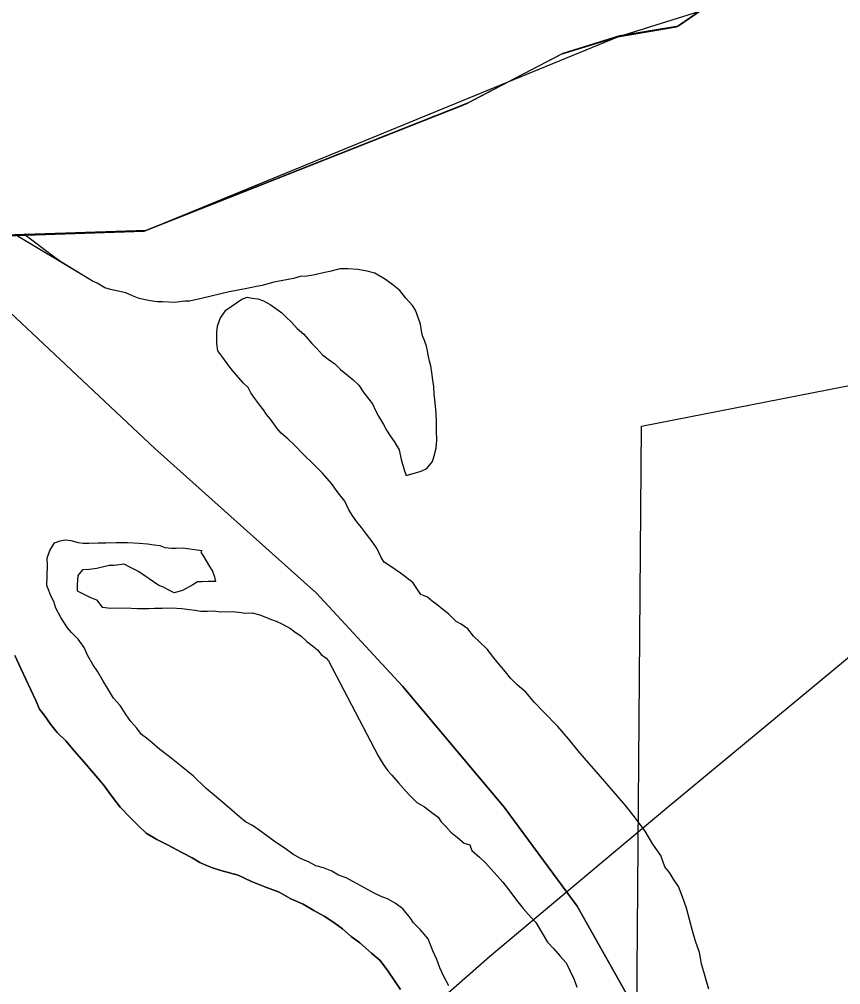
# Model space of a CAD drawing. Extents: x 2010165 to 2382125, y 1060529 to 1407316.
# Drawn here: x 2150373 to 2152111, y 1270596 to 1272638 of the extents above; entities that cross this region are included whole.
import ezdxf

# ---------------------------------------------------------------- set-up
doc = ezdxf.new("R2010")
doc.units = 0
for name, color, linetype in [('GM_X_Corporation', 7, 'Continuous'), ('GM_X_County', 7, 'Continuous'), ('GM_X_Major_Lake', 7, 'Continuous'), ('GM_X_Major_River', 7, 'Continuous'), ('GM_X_Section', 7, 'Continuous'), ('GM_X_US_Route', 7, 'Continuous')]:
    doc.layers.add(name, color=color, linetype=linetype)

msp = doc.modelspace()

# ---------------------------------------------------------------- linework, layer by layer
at = {"layer": 'GM_X_Corporation'}
for points in [[(2151679.4, 1270537.7), (2151553, 1270761.7), (2151398.8, 1270971.1), (2151183.6, 1271227.4), (2151001.5, 1271424.2), (2150659.3, 1271730.1), (2150069.7, 1272284), (2150344.4, 1272179.9), (2150637.1, 1272189.8), (2151639.4, 1272601.2), (2152087.8, 1272742.5)], [(2149164.1, 1272044), (2149292.1, 1272095), (2149402, 1272163.9), (2149548.3, 1272182.9), (2149682.4, 1272229.8), (2149778, 1272350.8), (2149876.2, 1272357.4), (2150069.7, 1272284), (2150659.3, 1271730.1), (2151001.5, 1271424.2), (2151183.6, 1271227.4), (2151398.8, 1270971.1), (2151553, 1270761.7), (2151679.4, 1270537.7)]]:
    msp.add_lwpolyline(points, dxfattribs=at)
at = {"layer": 'GM_X_County'}
msp.add_lwpolyline([(2149164.1, 1272044), (2149292.1, 1272095), (2149402, 1272163.9), (2149548.3, 1272182.9), (2149682.4, 1272229.8), (2149778, 1272350.8), (2149876.2, 1272357.4), (2150344.4, 1272179.9), (2150637.1, 1272189.8), (2151317.3, 1272458.8), (2151519.3, 1272564.4), (2151639.4, 1272601.2), (2151763.6, 1272622.1), (2151891.4, 1272711.1)], dxfattribs=at)
at = {"layer": 'GM_X_Major_Lake'}
for points in [[(2150363.5, 1272182.9), (2150641.4, 1272192.3), (2151321.6, 1272461.4), (2151523.6, 1272566.9), (2151643.7, 1272603.8), (2151767.9, 1272624.6), (2151895.7, 1272713.7), (2152092.1, 1272745), (2152533.1, 1272763.9), (2152691, 1272853.1), (2152878.9, 1272950.6), (2153541.5, 1273149.3), (2153715.7, 1273198.5), (2153831.8, 1273229.3), (2153933.7, 1273300.2), (2154117.9, 1273339.4), (2156664.2, 1274091.5), (2156948.6, 1274155.5), (2157628.5, 1274109.6)], [(2149168.4, 1272046.6), (2149296.4, 1272097.5), (2149406.3, 1272166.4), (2149552.6, 1272185.4), (2149686.7, 1272232.4), (2149782.3, 1272353.3), (2149880.5, 1272360), (2150348.7, 1272182.4), (2150641.4, 1272192.3), (2151321.6, 1272461.4), (2151523.6, 1272566.9), (2151643.7, 1272603.8), (2151767.9, 1272624.6), (2151895.7, 1272713.7)]]:
    msp.add_lwpolyline(points, dxfattribs=at)
at = {"layer": 'GM_X_Major_River'}
for points in [[(2151252.8, 1271826.9), (2151250.5, 1271845), (2151250.2, 1271861), (2151247.9, 1271875), (2151245.6, 1271891), (2151243.3, 1271905), (2151241.1, 1271915), (2151238.9, 1271925), (2151236.7, 1271937), (2151234.5, 1271947), (2151230.3, 1271959), (2151226.1, 1271968.9), (2151223.9, 1271978.9), (2151221.6, 1271992.9), (2151217.4, 1272004.9), (2151211, 1272022.8), (2151204.8, 1272032.7), (2151190.5, 1272048.5), (2151178.2, 1272064.3), (2151163.9, 1272076.1), (2151147.6, 1272087.8), (2151125.3, 1272101.4), (2151109.2, 1272105.1), (2151089, 1272108.8), (2151068.9, 1272110.4), (2151050.9, 1272110.1), (2151032.9, 1272105.7), (2151012.9, 1272101.3), (2150994.9, 1272096.9), (2150980.9, 1272094.6), (2150966.9, 1272094.4), (2150952.9, 1272090.1), (2150918.9, 1272083.4), (2150908.9, 1272081.2), (2150887, 1272074.8), (2150875, 1272072.6), (2150861, 1272070.3), (2150829, 1272063.7), (2150817, 1272061.4), (2150799, 1272057.1), (2150761, 1272048.3), (2150733.1, 1272041.8), (2150723, 1272041.6), (2150701, 1272039.1), (2150676.9, 1272040.7), (2150664.9, 1272040.4), (2150654.8, 1272042.2), (2150642.7, 1272044), (2150626.6, 1272047.7), (2150612.4, 1272053.5), (2150598.3, 1272059.2), (2150582.2, 1272062.9), (2150566, 1272066.6), (2150553.9, 1272070.4), (2150537.7, 1272080.1), (2150527.6, 1272084), (2150509.3, 1272095.7), (2150363.5, 1272182.9)], [(2151252.8, 1271826.9), (2151250.5, 1271845), (2151250.2, 1271861), (2151247.9, 1271875), (2151245.6, 1271891), (2151243.3, 1271905), (2151241.1, 1271915), (2151238.9, 1271925), (2151236.7, 1271937), (2151234.5, 1271947), (2151230.3, 1271959), (2151226.1, 1271968.9), (2151223.9, 1271978.9), (2151221.6, 1271992.9), (2151217.4, 1272004.9), (2151211, 1272022.8), (2151204.8, 1272032.7), (2151190.5, 1272048.5), (2151178.2, 1272064.3), (2151163.9, 1272076.1), (2151147.6, 1272087.8), (2151125.3, 1272101.4), (2151109.2, 1272105.1), (2151089, 1272108.8), (2151068.9, 1272110.4), (2151050.9, 1272110.1), (2151032.9, 1272105.7), (2151012.9, 1272101.3), (2150994.9, 1272096.9), (2150980.9, 1272094.6), (2150966.9, 1272094.4), (2150952.9, 1272090.1), (2150918.9, 1272083.4), (2150908.9, 1272081.2), (2150887, 1272074.8), (2150875, 1272072.6), (2150861, 1272070.3), (2150829, 1272063.7), (2150817, 1272061.4), (2150799, 1272057.1), (2150761, 1272048.3), (2150733.1, 1272041.8), (2150723, 1272041.6), (2150701, 1272039.1), (2150676.9, 1272040.7), (2150664.9, 1272040.4), (2150654.8, 1272042.2), (2150642.7, 1272044), (2150626.6, 1272047.7), (2150612.4, 1272053.5), (2150598.3, 1272059.2), (2150582.2, 1272062.9), (2150566, 1272066.6), (2150553.9, 1272070.4), (2150537.7, 1272080.1), (2150527.6, 1272084), (2150509.3, 1272095.7), (2150493.1, 1272105.4), (2150476.8, 1272115.1), (2150458.6, 1272126.8), (2150442.3, 1272138.5), (2150382.3, 1272183.6)], [(2151401.8, 1271257.9), (2151389.5, 1271271.7), (2151377.2, 1271287.5), (2151362.8, 1271305.3), (2151346.5, 1271321), (2151334.2, 1271332.8), (2151321.9, 1271348.7), (2151307.6, 1271358.4), (2151297.5, 1271364.3), (2151281.2, 1271380), (2151268.9, 1271389.8), (2151256.7, 1271399.6), (2151246.5, 1271407.4), (2151236.4, 1271415.3), (2151222.2, 1271421), (2151205.7, 1271446.8), (2151179.2, 1271466.3), (2151156.8, 1271482), (2151144.7, 1271489.8), (2151138.5, 1271499.7), (2151130.1, 1271517.6), (2151119.8, 1271533.4), (2151107.4, 1271549.2), (2151097.2, 1271563.1), (2151086.9, 1271574.9), (2151078.6, 1271586.8), (2151070.4, 1271600.7), (2151062, 1271618.6), (2151047.6, 1271636.4), (2151033.2, 1271656.2), (2151014.7, 1271677.9), (2150994.3, 1271697.6), (2150973.9, 1271717.3), (2150955.5, 1271737), (2150941.1, 1271750.8), (2150926.9, 1271762.5), (2150918.7, 1271772.4), (2150904.3, 1271792.2), (2150896.1, 1271802.1), (2150889.8, 1271812), (2150881.6, 1271821.8), (2150871.3, 1271835.7), (2150863.1, 1271847.6), (2150856.9, 1271859.5), (2150846.6, 1271869.3), (2150832.3, 1271885.1), (2150824.1, 1271895), (2150815.9, 1271904.9), (2150803.5, 1271922.7), (2150793.2, 1271936.5), (2150790.9, 1271952.6), (2150790.7, 1271966.6), (2150790.5, 1271976.6), (2150792.2, 1271988.7), (2150798, 1272004.9), (2150809.7, 1272023.1), (2150843.4, 1272045.9), (2150855.3, 1272050.1), (2150865.4, 1272048.3), (2150877.5, 1272046.5), (2150889.6, 1272042.7), (2150903.8, 1272035), (2150918, 1272025.2), (2150928.2, 1272017.4), (2150938.4, 1272007.6), (2150948.6, 1271997.7), (2150960.9, 1271983.9), (2150975.2, 1271972.1), (2150983.4, 1271962.3), (2150991.6, 1271952.4), (2151001.8, 1271942.6), (2151014.1, 1271928.7), (2151026.3, 1271918.9), (2151040.6, 1271909.2), (2151052.8, 1271897.4), (2151067.1, 1271885.6), (2151079.3, 1271875.8), (2151091.6, 1271864), (2151101.9, 1271848.1), (2151112.2, 1271834.3), (2151120.4, 1271824.4), (2151126.7, 1271810.5), (2151132.9, 1271798.6), (2151143.3, 1271780.7), (2151149.5, 1271768.8), (2151157.8, 1271756.9), (2151166, 1271745), (2151176.4, 1271727.2), (2151180.8, 1271707.2), (2151187.2, 1271685.2), (2151191.4, 1271673.3), (2151223.4, 1271681.9), (2151235.3, 1271688.1), (2151247.1, 1271702.4), (2151250.9, 1271714.5), (2151254.6, 1271730.7), (2151256.3, 1271748.8), (2151255.9, 1271766.8), (2151255.6, 1271784.9), (2151255.2, 1271804.9), (2151252.8, 1271826.9)], [(2151401.8, 1271257.9), (2151389.5, 1271271.7), (2151377.2, 1271287.5), (2151362.8, 1271305.3), (2151346.5, 1271321), (2151334.2, 1271332.8), (2151321.9, 1271348.7), (2151307.6, 1271358.4), (2151297.5, 1271364.3), (2151281.2, 1271380), (2151268.9, 1271389.8), (2151256.7, 1271399.6), (2151246.5, 1271407.4), (2151236.4, 1271415.3), (2151222.2, 1271421), (2151205.7, 1271446.8), (2151179.2, 1271466.3), (2151156.8, 1271482), (2151144.7, 1271489.8), (2151138.5, 1271499.7), (2151130.1, 1271517.6), (2151119.8, 1271533.4), (2151107.4, 1271549.2), (2151097.2, 1271563.1), (2151086.9, 1271574.9), (2151078.6, 1271586.8), (2151070.4, 1271600.7), (2151062, 1271618.6), (2151047.6, 1271636.4), (2151033.2, 1271656.2), (2151014.7, 1271677.9), (2150994.3, 1271697.6), (2150973.9, 1271717.3), (2150955.5, 1271737), (2150941.1, 1271750.8), (2150926.9, 1271762.5), (2150918.7, 1271772.4), (2150904.3, 1271792.2), (2150896.1, 1271802.1), (2150889.8, 1271812), (2150881.6, 1271821.8), (2150871.3, 1271835.7), (2150863.1, 1271847.6), (2150856.9, 1271859.5), (2150846.6, 1271869.3), (2150832.3, 1271885.1), (2150824.1, 1271895), (2150815.9, 1271904.9), (2150803.5, 1271922.7), (2150793.2, 1271936.5), (2150790.9, 1271952.6), (2150790.7, 1271966.6), (2150790.5, 1271976.6), (2150792.2, 1271988.7), (2150798, 1272004.9), (2150809.7, 1272023.1), (2150843.4, 1272045.9), (2150855.3, 1272050.1), (2150865.4, 1272048.3), (2150877.5, 1272046.5), (2150889.6, 1272042.7), (2150903.8, 1272035), (2150918, 1272025.2), (2150928.2, 1272017.4), (2150938.4, 1272007.6), (2150948.6, 1271997.7), (2150960.9, 1271983.9), (2150975.2, 1271972.1), (2150983.4, 1271962.3), (2150991.6, 1271952.4), (2151001.8, 1271942.6), (2151014.1, 1271928.7), (2151026.3, 1271918.9), (2151040.6, 1271909.2), (2151052.8, 1271897.4), (2151067.1, 1271885.6), (2151079.3, 1271875.8), (2151091.6, 1271864), (2151101.9, 1271848.1), (2151112.2, 1271834.3), (2151120.4, 1271824.4), (2151126.7, 1271810.5), (2151132.9, 1271798.6), (2151143.3, 1271780.7), (2151149.5, 1271768.8), (2151157.8, 1271756.9), (2151166, 1271745), (2151176.4, 1271727.2), (2151180.8, 1271707.2), (2151187.2, 1271685.2), (2151191.4, 1271673.3), (2151223.4, 1271681.9), (2151235.3, 1271688.1), (2151247.1, 1271702.4), (2151250.9, 1271714.5), (2151254.6, 1271730.7), (2151256.3, 1271748.8), (2151255.9, 1271766.8), (2151255.6, 1271784.9), (2151255.2, 1271804.9), (2151252.8, 1271826.9)], [(2150549.3, 1271239.6), (2150538.9, 1271257.4), (2150528.6, 1271273.3), (2150518.2, 1271291.1), (2150509.8, 1271309), (2150497.5, 1271326.8), (2150483.2, 1271340.6), (2150474.9, 1271350.5), (2150468.7, 1271360.4), (2150460.5, 1271372.3), (2150450.1, 1271392.2), (2150445.8, 1271406.1), (2150439.6, 1271418.1), (2150435.3, 1271430), (2150431.1, 1271440), (2150432.4, 1271482.1), (2150432.1, 1271498.2), (2150437.8, 1271514.3), (2150447.5, 1271530.6), (2150459.5, 1271534.8), (2150469.5, 1271537), (2150481.6, 1271535.2), (2150497.7, 1271531.5), (2150507.8, 1271529.7), (2150519.8, 1271530), (2150539.9, 1271530.3), (2150555.9, 1271530.6), (2150578, 1271531.1), (2150602, 1271531.5), (2150626.2, 1271530), (2150644.2, 1271528.3), (2150658.3, 1271526.6), (2150670.4, 1271524.8), (2150680.5, 1271521), (2150694.6, 1271519.3), (2150704.6, 1271519.4), (2150718.7, 1271519.7), (2150758.9, 1271514.5)], [(2150549.3, 1271239.6), (2150538.9, 1271257.4), (2150528.6, 1271273.3), (2150518.2, 1271291.1), (2150509.8, 1271309), (2150497.5, 1271326.8), (2150483.2, 1271340.6), (2150474.9, 1271350.5), (2150468.7, 1271360.4), (2150460.5, 1271372.3), (2150450.1, 1271392.2), (2150445.8, 1271406.1), (2150439.6, 1271418.1), (2150435.3, 1271430), (2150431.1, 1271440), (2150432.4, 1271482.1), (2150432.1, 1271498.2), (2150437.8, 1271514.3), (2150447.5, 1271530.6), (2150459.5, 1271534.8), (2150469.5, 1271537), (2150481.6, 1271535.2), (2150497.7, 1271531.5), (2150507.8, 1271529.7), (2150519.8, 1271530), (2150539.9, 1271530.3), (2150555.9, 1271530.6), (2150578, 1271531.1), (2150602, 1271531.5), (2150626.2, 1271530), (2150644.2, 1271528.3), (2150658.3, 1271526.6), (2150670.4, 1271524.8), (2150680.5, 1271521), (2150694.6, 1271519.3), (2150704.6, 1271519.4), (2150718.7, 1271519.7), (2150758.9, 1271514.5)], [(2150758.9, 1271514.5), (2150757, 1271510.4), (2150761.1, 1271504.5), (2150775.6, 1271480.7), (2150781.8, 1271470.8), (2150786, 1271458.8), (2150788.2, 1271448.8), (2150772.2, 1271448.5), (2150760.1, 1271448.3), (2150750.1, 1271448.1), (2150740.2, 1271441.9), (2150718.3, 1271429.4), (2150700.3, 1271425.1), (2150688.2, 1271430.8), (2150678.1, 1271436.7), (2150667.9, 1271440.5), (2150625.3, 1271469.8), (2150607, 1271479.4), (2150594.9, 1271485.2), (2150572.8, 1271482.8), (2150562.8, 1271482.6), (2150536.8, 1271476.1), (2150520.8, 1271473.8), (2150506.8, 1271473.5), (2150497, 1271461.3), (2150495.3, 1271441.2), (2150495.6, 1271429.2), (2150521.9, 1271415.6), (2150536.1, 1271409.9), (2150548.4, 1271394.1), (2150566.5, 1271392.4), (2150596.6, 1271393), (2150622.7, 1271391.5), (2150646.8, 1271391.9), (2150658.8, 1271392.1), (2150674.9, 1271392.5), (2150694.9, 1271392.8), (2150717, 1271391.3), (2150733.1, 1271389.6), (2150745.2, 1271387.8), (2150757.3, 1271386), (2150771.3, 1271386.3), (2150783.3, 1271386.5), (2150799.4, 1271384.8), (2150823.5, 1271385.3), (2150837.6, 1271383.5), (2150851.7, 1271381.8), (2150865.7, 1271382.1), (2150881.8, 1271378.4), (2150904.1, 1271368.8), (2150916.2, 1271365), (2150928.3, 1271359.2), (2150946.6, 1271349.5), (2150956.8, 1271341.7), (2150968.9, 1271333.9), (2150981.2, 1271322.1), (2150993.4, 1271312.3), (2151003.6, 1271304.4), (2151011.8, 1271294.6), (2151022, 1271286.7), (2151026.9, 1271280.8)], [(2150758.9, 1271514.5), (2150757, 1271510.4), (2150761.1, 1271504.5), (2150775.6, 1271480.7), (2150781.8, 1271470.8), (2150786, 1271458.8), (2150788.2, 1271448.8), (2150772.2, 1271448.5), (2150760.1, 1271448.3), (2150750.1, 1271448.1), (2150740.2, 1271441.9), (2150718.3, 1271429.4), (2150700.3, 1271425.1), (2150688.2, 1271430.8), (2150678.1, 1271436.7), (2150667.9, 1271440.5), (2150625.3, 1271469.8), (2150607, 1271479.4), (2150594.9, 1271485.2), (2150572.8, 1271482.8), (2150562.8, 1271482.6), (2150536.8, 1271476.1), (2150520.8, 1271473.8), (2150506.8, 1271473.5), (2150497, 1271461.3), (2150495.3, 1271441.2), (2150495.6, 1271429.2), (2150521.9, 1271415.6), (2150536.1, 1271409.9), (2150548.4, 1271394.1), (2150566.5, 1271392.4), (2150596.6, 1271393), (2150622.7, 1271391.5), (2150646.8, 1271391.9), (2150658.8, 1271392.1), (2150674.9, 1271392.5), (2150694.9, 1271392.8), (2150717, 1271391.3), (2150733.1, 1271389.6), (2150745.2, 1271387.8), (2150757.3, 1271386), (2150771.3, 1271386.3), (2150783.3, 1271386.5), (2150799.4, 1271384.8), (2150823.5, 1271385.3), (2150837.6, 1271383.5), (2150851.7, 1271381.8), (2150865.7, 1271382.1), (2150881.8, 1271378.4), (2150904.1, 1271368.8), (2150916.2, 1271365), (2150928.3, 1271359.2), (2150946.6, 1271349.5), (2150956.8, 1271341.7), (2150968.9, 1271333.9), (2150981.2, 1271322.1), (2150993.4, 1271312.3), (2151003.6, 1271304.4), (2151011.8, 1271294.6), (2151022, 1271286.7), (2151026.9, 1271280.8)], [(2151179.5, 1270585.4), (2151167.1, 1270603.2), (2151152.7, 1270625), (2151136.2, 1270646.8), (2151117.8, 1270662.5), (2151093.4, 1270684.1), (2151075.1, 1270697.8), (2151056.7, 1270713.5), (2151038.4, 1270727.2), (2151018.1, 1270740.8), (2150995.8, 1270752.4), (2150973.4, 1270766.1), (2150947.1, 1270777.6), (2150922.8, 1270791.2), (2150892.5, 1270802.6), (2150864.2, 1270814.1), (2150835.8, 1270827.6), (2150799.5, 1270837), (2150781.4, 1270842.6), (2150767.2, 1270848.4), (2150755.1, 1270854.2), (2150738.8, 1270863.9), (2150716.5, 1270875.5), (2150688.2, 1270891), (2150663.9, 1270902.6), (2150641.5, 1270916.2), (2150625.2, 1270932), (2150608.9, 1270947.7), (2150586.3, 1270971.4), (2150567.8, 1270995.1), (2150551.3, 1271018.8), (2150530.8, 1271042.5), (2150510.3, 1271066.2), (2150489.8, 1271089.9), (2150471.4, 1271111.6), (2150453, 1271129.3), (2150438.6, 1271147.1), (2150426.2, 1271164.9), (2150415.9, 1271178.8), (2150407.6, 1271196.7), (2150376.2, 1271264.3), (2150363.7, 1271292.2)], [(2150363.7, 1271292.2), (2150376.2, 1271264.3), (2150407.6, 1271196.7), (2150415.9, 1271178.8), (2150426.2, 1271164.9), (2150438.6, 1271147.1), (2150453, 1271129.3), (2150471.4, 1271111.6), (2150489.8, 1271089.9), (2150510.3, 1271066.2), (2150530.8, 1271042.5), (2150551.3, 1271018.8), (2150567.8, 1270995.1), (2150586.3, 1270971.4), (2150608.9, 1270947.7), (2150625.2, 1270932), (2150641.5, 1270916.2), (2150663.9, 1270902.6), (2150688.2, 1270891), (2150716.5, 1270875.5), (2150738.8, 1270863.9), (2150755.1, 1270854.2), (2150767.2, 1270848.4), (2150781.4, 1270842.6), (2150799.5, 1270837), (2150835.8, 1270827.6), (2150864.2, 1270814.1), (2150892.5, 1270802.6), (2150922.8, 1270791.2), (2150947.1, 1270777.6), (2150973.4, 1270766.1), (2150995.8, 1270752.4), (2151018.1, 1270740.8), (2151038.4, 1270727.2), (2151056.7, 1270713.5), (2151075.1, 1270697.8), (2151093.4, 1270684.1), (2151117.8, 1270662.5), (2151136.2, 1270646.8), (2151152.7, 1270625), (2151167.1, 1270603.2), (2151179.5, 1270585.4)], [(2151026.9, 1271280.8), (2151132.2, 1271080.1), (2151142.5, 1271062.3), (2151152.8, 1271048.4), (2151161.1, 1271038.6), (2151175.4, 1271022.8), (2151185.7, 1271010.9), (2151197.9, 1270997.1), (2151214.3, 1270981.4), (2151230.5, 1270971.7), (2151242.8, 1270961.9), (2151259, 1270950.1), (2151265.2, 1270940.2), (2151275.4, 1270930.4), (2151285.7, 1270918.5), (2151300, 1270906.8), (2151314.2, 1270895), (2151326.3, 1270891.2), (2151330.6, 1270879.3), (2151346.9, 1270865.5), (2151359.1, 1270853.7), (2151371.4, 1270839.9), (2151383.7, 1270826.1), (2151396, 1270812.3), (2151408.4, 1270796.5), (2151424.8, 1270774.7), (2151439.2, 1270756.9), (2151449.5, 1270745.1), (2151465.8, 1270727.3), (2151490.7, 1270685.7)], [(2151026.9, 1271280.8), (2151132.2, 1271080.1), (2151142.5, 1271062.3), (2151152.8, 1271048.4), (2151161.1, 1271038.6), (2151175.4, 1271022.8), (2151185.7, 1271010.9), (2151197.9, 1270997.1), (2151214.3, 1270981.4), (2151230.5, 1270971.7), (2151242.8, 1270961.9), (2151259, 1270950.1), (2151265.2, 1270940.2), (2151275.4, 1270930.4), (2151285.7, 1270918.5), (2151300, 1270906.8), (2151314.2, 1270895), (2151326.3, 1270891.2), (2151330.6, 1270879.3), (2151346.9, 1270865.5), (2151359.1, 1270853.7), (2151371.4, 1270839.9), (2151383.7, 1270826.1), (2151396, 1270812.3), (2151408.4, 1270796.5), (2151424.8, 1270774.7), (2151439.2, 1270756.9), (2151449.5, 1270745.1), (2151465.8, 1270727.3), (2151490.7, 1270685.7)], [(2151831.7, 1270585.8), (2151825.3, 1270607.8), (2151816.6, 1270639.8), (2151812.2, 1270663.7), (2151803.7, 1270687.7), (2151797.3, 1270709.6), (2151790.8, 1270733.6), (2151784.4, 1270757.5), (2151775.9, 1270781.4), (2151767.5, 1270803.3), (2151757.1, 1270819.2), (2151748.9, 1270833.1), (2151738.6, 1270844.9), (2151730.1, 1270868.9), (2151713.6, 1270892.6), (2151697.1, 1270920.4), (2151676.5, 1270948.1), (2151655.9, 1270973.8), (2151598.5, 1271040.9), (2151578, 1271064.6), (2151555.4, 1271090.3), (2151534.9, 1271116), (2151512.4, 1271141.6), (2151481.7, 1271173.1), (2151463.2, 1271192.8), (2151444.8, 1271214.6), (2151426.4, 1271230.3), (2151412.1, 1271244), (2151401.8, 1271257.9)], [(2151831.7, 1270585.8), (2151825.3, 1270607.8), (2151816.6, 1270639.8), (2151812.2, 1270663.7), (2151803.7, 1270687.7), (2151797.3, 1270709.6), (2151790.8, 1270733.6), (2151784.4, 1270757.5), (2151775.9, 1270781.4), (2151767.5, 1270803.3), (2151757.1, 1270819.2), (2151748.9, 1270833.1), (2151738.6, 1270844.9), (2151730.1, 1270868.9), (2151713.6, 1270892.6), (2151697.1, 1270920.4), (2151676.5, 1270948.1), (2151655.9, 1270973.8), (2151598.5, 1271040.9), (2151578, 1271064.6), (2151555.4, 1271090.3), (2151534.9, 1271116), (2151512.4, 1271141.6), (2151481.7, 1271173.1), (2151463.2, 1271192.8), (2151444.8, 1271214.6), (2151426.4, 1271230.3), (2151412.1, 1271244), (2151401.8, 1271257.9)], [(2151281.7, 1270593.4), (2151271.3, 1270613.2), (2151262.9, 1270631.1), (2151256.6, 1270649.1), (2151248.2, 1270667), (2151237.7, 1270692.9), (2151221.3, 1270712.6), (2151207, 1270726.4), (2151200.8, 1270736.3), (2151184.3, 1270756.1), (2151168.1, 1270767.8), (2151151.8, 1270777.5), (2151139.7, 1270781.3), (2151123.5, 1270789), (2151103.2, 1270800.7), (2151064.7, 1270822), (2151048.6, 1270827.7), (2151034.4, 1270835.5), (2151016.2, 1270843.1), (2151000, 1270846.8), (2150985.9, 1270854.6), (2150967.7, 1270862.3), (2150951.4, 1270872), (2150935.1, 1270883.7), (2150914.8, 1270897.4), (2150898.6, 1270909.1), (2150880.2, 1270922.8), (2150866, 1270932.6), (2150851.8, 1270940.3), (2150839.6, 1270950.1), (2150823.3, 1270963.9), (2150802.9, 1270981.5), (2150768.2, 1271011), (2150741.7, 1271036.5), (2150715.2, 1271058.1), (2150690.7, 1271077.7), (2150670.4, 1271093.4), (2150654.1, 1271107.1), (2150641.8, 1271116.9), (2150631.7, 1271124.7), (2150621.4, 1271138.6), (2150609.1, 1271152.4), (2150598.8, 1271166.3), (2150586.4, 1271186.1), (2150572, 1271201.9), (2150561.7, 1271219.7), (2150549.3, 1271239.6)], [(2151281.7, 1270593.4), (2151271.3, 1270613.2), (2151262.9, 1270631.1), (2151256.6, 1270649.1), (2151248.2, 1270667), (2151237.7, 1270692.9), (2151221.3, 1270712.6), (2151207, 1270726.4), (2151200.8, 1270736.3), (2151184.3, 1270756.1), (2151168.1, 1270767.8), (2151151.8, 1270777.5), (2151139.7, 1270781.3), (2151123.5, 1270789), (2151103.2, 1270800.7), (2151064.7, 1270822), (2151048.6, 1270827.7), (2151034.4, 1270835.5), (2151016.2, 1270843.1), (2151000, 1270846.8), (2150985.9, 1270854.6), (2150967.7, 1270862.3), (2150951.4, 1270872), (2150935.1, 1270883.7), (2150914.8, 1270897.4), (2150898.6, 1270909.1), (2150880.2, 1270922.8), (2150866, 1270932.6), (2150851.8, 1270940.3), (2150839.6, 1270950.1), (2150823.3, 1270963.9), (2150802.9, 1270981.5), (2150768.2, 1271011), (2150741.7, 1271036.5), (2150715.2, 1271058.1), (2150690.7, 1271077.7), (2150670.4, 1271093.4), (2150654.1, 1271107.1), (2150641.8, 1271116.9), (2150631.7, 1271124.7), (2150621.4, 1271138.6), (2150609.1, 1271152.4), (2150598.8, 1271166.3), (2150586.4, 1271186.1), (2150572, 1271201.9), (2150561.7, 1271219.7), (2150549.3, 1271239.6)], [(2151490.7, 1270685.7), (2151503, 1270671.9), (2151517.3, 1270656.1), (2151529.6, 1270642.3), (2151535.9, 1270630.3), (2151540.1, 1270620.4), (2151546.3, 1270608.5), (2151552.7, 1270590.5)], [(2151490.7, 1270685.7), (2151503, 1270671.9), (2151517.3, 1270656.1), (2151529.6, 1270642.3), (2151535.9, 1270630.3), (2151540.1, 1270620.4), (2151546.3, 1270608.5), (2151552.7, 1270590.5)]]:
    msp.add_lwpolyline(points, dxfattribs=at)
at = {"layer": 'GM_X_Section'}
msp.add_lwpolyline([(2151655.6, 1267516.1), (2151689.6, 1271777.5), (2157458.5, 1272907.1), (2157439.6, 1267444.9)], close=True, dxfattribs=at)
at = {"layer": 'GM_X_US_Route'}
for points in [[(2152046.6, 1271221.4), (2152417.1, 1271528.4), (2152796.4, 1271855.5), (2153089.7, 1272101.7), (2153304.8, 1272251.1), (2153527.3, 1272372.5), (2153749.8, 1272463.5), (2153915, 1272505.7), (2154068.8, 1272524), (2154228.1, 1272528.1)], [(2151556.3, 1270813.1), (2151743.3, 1270970), (2152046.6, 1271221.4)], [(2150534.5, 1269965.2), (2150615.4, 1270012.5), (2150896.8, 1270241.4), (2151367.9, 1270655.1), (2151556.3, 1270813.1)]]:
    msp.add_lwpolyline(points, dxfattribs=at)

doc.saveas('drawing.dxf')
